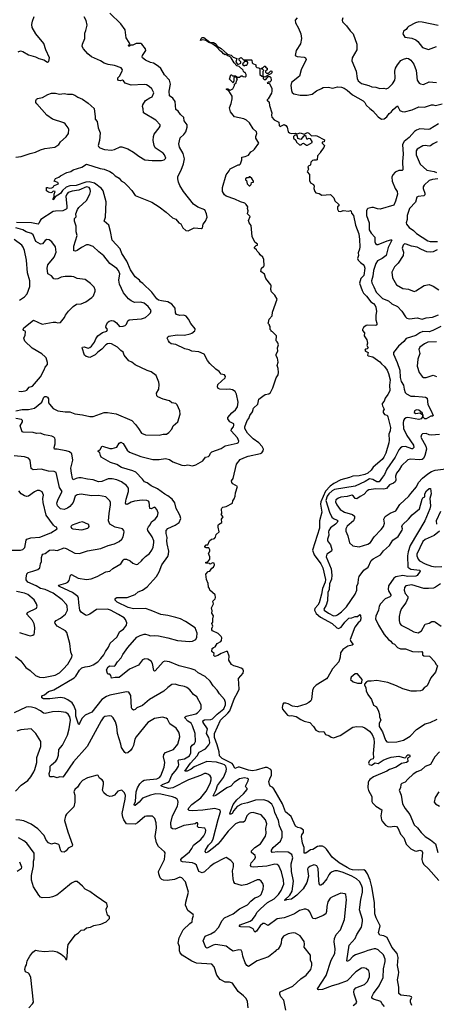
# Model space of a CAD drawing. Extents: x 2086813 to 2278017, y 548126 to 753336.
# Tile 330 of 461: x 2193515 to 2198743, y 694029 to 706382. Entities that reach past the tile are written whole.
import ezdxf

# ---------------------------------------------------------------- set-up
doc = ezdxf.new("R2010")
doc.units = 0

msp = doc.modelspace()

# ---------------------------------------------------------------- linework, layer by layer
at = {"layer": '0CON10XD'}
for points in [[(2193465, 704658), (2193535, 704668), (2193645, 704704), (2193715, 704719), (2193775, 704749), (2193830, 704765), (2193955, 704782), (2194007, 704815), (2194025, 704850), (2194098, 704912), (2194126, 704954), (2194133, 705003), (2194124, 705024), (2194086, 705076), (2194069, 705089), (2193925, 705134), (2193856, 705185), (2193730, 705325), (2193719, 705345), (2193716, 705365), (2193726, 705384), (2193738, 705392), (2193802, 705405), (2193867, 705443), (2193915, 705459), (2193965, 705459), (2194015, 705449), (2194075, 705458), (2194115, 705447), (2194175, 705446), (2194206, 705436), (2194245, 705410), (2194304, 705384), (2194376, 705336), (2194448, 705268), (2194461, 705165), (2194460, 705135), (2194487, 705105), (2194499, 705025), (2194524, 704965), (2194517, 704865), (2194500, 704805), (2194503, 704793), (2194520, 704775), (2194580, 704755), (2194665, 704746), (2194705, 704753), (2194775, 704787), (2194795, 704788), (2194871, 704761), (2194945, 704722), (2195009, 704669), (2195085, 704626), (2195176, 704614), (2195245, 704614), (2195296, 704614), (2195330, 704625), (2195348, 704645), (2195332, 704685), (2195315, 704708), (2195216, 704775), (2195203, 704803), (2195189, 704865), (2195192, 704915), (2195203, 704945), (2195266, 705025), (2195276, 705045), (2195276, 705065), (2195225, 705120), (2195067, 705215), (2195066, 705264), (2195056, 705295), (2195061, 705315), (2195095, 705367), (2195148, 705402), (2195176, 705415), (2195198, 705465), (2195173, 705513), (2195140, 705545), (2195105, 705564), (2195075, 705571), (2194915, 705559), (2194838, 705585), (2194818, 705615), (2194805, 705622), (2194775, 705617), (2194755, 705620), (2194745, 705630), (2194745, 705652), (2194766, 705674), (2194802, 705735), (2194804, 705755), (2194788, 705778), (2194705, 705809), (2194625, 705820), (2194575, 705839), (2194527, 705867), (2194415, 705915), (2194372, 705955), (2194316, 706016), (2194299, 706045), (2194304, 706076), (2194333, 706145), (2194332, 706215), (2194346, 706245), (2194362, 706315), (2194351, 706371), (2194325, 706420)], [(2193495, 705980), (2193525, 705990), (2193555, 705984), (2193625, 705943), (2193715, 705917), (2193755, 705894), (2193818, 705878), (2193865, 705850), (2193882, 705858), (2193890, 705905), (2193844, 706004), (2193819, 706085), (2193716, 706205), (2193670, 706285), (2193666, 706324), (2193676, 706364), (2193696, 706424)], [(2195125, 698663), (2195155, 698652), (2195205, 698657), (2195255, 698653), (2195375, 698629), (2195495, 698595), (2195645, 698580), (2195685, 698584), (2195724, 698605), (2195736, 698635), (2195740, 698685), (2195715, 698752), (2195595, 698833), (2195531, 698865), (2195473, 698883), (2195375, 698908), (2195285, 698918), (2195165, 698969), (2195093, 698993), (2194942, 698992), (2194875, 699008), (2194739, 699075), (2194710, 699105), (2194720, 699125), (2194735, 699131), (2194865, 699132), (2194965, 699169), (2195000, 699205), (2195055, 699226), (2195114, 699266), (2195188, 699352), (2195233, 699395), (2195266, 699454), (2195300, 699545), (2195373, 699647), (2195384, 699675), (2195386, 699715), (2195364, 699805), (2195361, 699845), (2195365, 699885), (2195351, 699935), (2195352, 699975), (2195375, 700000), (2195465, 700041), (2195515, 700076), (2195537, 700125), (2195530, 700155), (2195515, 700183), (2195479, 700249), (2195461, 700321), (2195427, 700367), (2195375, 700409), (2195335, 700430), (2195245, 700495), (2195163, 700533), (2195115, 700571), (2195080, 700585), (2195058, 700618), (2194971, 700705), (2194935, 700724), (2194794, 700765), (2194732, 700802), (2194655, 700825), (2194539, 700895), (2194527, 700915), (2194519, 700949), (2194500, 700965), (2194500, 700975), (2194525, 700990), (2194545, 701028), (2194555, 701030), (2194645, 701001), (2194675, 701002), (2194735, 701020), (2194765, 701070), (2194785, 701080), (2194814, 701064), (2194824, 701044), (2194865, 700981), (2194891, 700955), (2195035, 700904), (2195185, 700865), (2195267, 700863), (2195345, 700878), (2195393, 700865), (2195435, 700836), (2195548, 700795), (2195585, 700789), (2195626, 700796), (2195685, 700784), (2195724, 700796), (2195815, 700847), (2195845, 700892), (2195885, 700903), (2195898, 700915), (2195910, 700945), (2195925, 700960), (2196045, 701001), (2196095, 701034), (2196242, 701068), (2196262, 701078), (2196267, 701095), (2196250, 701135), (2196169, 701225), (2196172, 701245), (2196196, 701274), (2196203, 701295), (2196201, 701311), (2196154, 701335), (2196127, 701375), (2196127, 701393), (2196178, 701452), (2196224, 701486), (2196248, 701525), (2196256, 701585), (2196236, 701685), (2196217, 701717), (2196185, 701738), (2196145, 701746), (2196105, 701741), (2196027, 701747), (2196007, 701757), (2195998, 701778), (2196003, 701805), (2196095, 701890), (2196097, 701905), (2196087, 701925), (2196045, 701936), (2196019, 701969), (2195975, 701998), (2195900, 702070), (2195873, 702105), (2195830, 702185), (2195765, 702214), (2195675, 702224), (2195641, 702241), (2195589, 702255), (2195476, 702306), (2195415, 702316), (2195395, 702331), (2195382, 702352), (2195366, 702385), (2195374, 702405), (2195385, 702411), (2195492, 702428), (2195585, 702425), (2195655, 702441), (2195675, 702449), (2195711, 702479), (2195719, 702495), (2195715, 702505), (2195662, 702572), (2195635, 702625), (2195605, 702662), (2195575, 702675), (2195525, 702670), (2195481, 702685), (2195472, 702705), (2195465, 702765), (2195425, 702812), (2195375, 702841), (2195294, 702854), (2195255, 702865), (2195235, 702879), (2195175, 702962), (2195062, 703072), (2195032, 703092), (2195017, 703115), (2194964, 703155), (2194907, 703245), (2194858, 703352), (2194795, 703449), (2194776, 703506), (2194677, 703615), (2194656, 703725), (2194633, 703803), (2194577, 703855), (2194592, 703905), (2194599, 704099), (2194561, 704235), (2194543, 704263), (2194452, 704332), (2194387, 704347), (2194344, 704346), (2194225, 704303), (2194145, 704297), (2194100, 704280), (2194050, 704240), (2194025, 704201), (2193961, 704159), (2193935, 704122), (2193933, 704135), (2193947, 704163), (2193946, 704195), (2193958, 704228), (2193935, 704230), (2193917, 704213), (2193905, 704210), (2193875, 704220), (2193852, 704235), (2193852, 704275), (2193865, 704278), (2193885, 704268), (2193918, 704272), (2193935, 704280), (2193943, 704297), (2193999, 704321), (2194002, 704325), (2193995, 704338), (2193948, 704358), (2193965, 704392), (2194005, 704407), (2194028, 704425), (2194108, 704465), (2194155, 704479), (2194185, 704497), (2194295, 704531), (2194355, 704569), (2194525, 704514), (2194575, 704509), (2194645, 704478), (2194680, 704455), (2194713, 704423), (2194765, 704393), (2194790, 704360), (2194825, 704339), (2194869, 704299), (2194921, 704241), (2194965, 704176), (2195175, 704091), (2195266, 704036), (2195355, 703967), (2195432, 703895), (2195475, 703878), (2195514, 703834), (2195535, 703822), (2195563, 703773), (2195599, 703739), (2195630, 703735), (2195705, 703770), (2195795, 703764), (2195807, 703773), (2195816, 703815), (2195848, 703855), (2195869, 703905), (2195861, 703945), (2195838, 703995), (2195751, 704031), (2195697, 704067), (2195570, 704225), (2195525, 704302), (2195507, 704345), (2195498, 704385), (2195501, 704415), (2195540, 704495), (2195570, 704575), (2195582, 704638), (2195568, 704705), (2195521, 704781), (2195511, 704825), (2195530, 704900), (2195575, 704940), (2195599, 704975), (2195618, 705032), (2195618, 705065), (2195581, 705115), (2195574, 705155), (2195533, 705193), (2195505, 705233), (2195473, 705255), (2195465, 705356), (2195435, 705396), (2195396, 705426), (2195391, 705485), (2195406, 705575), (2195393, 705625), (2195332, 705692), (2195285, 705768), (2195251, 705801), (2195195, 705836), (2195155, 705846), (2195095, 705874), (2195057, 705905), (2195053, 705915), (2195058, 705935), (2195096, 705995), (2195095, 706017), (2195049, 706075), (2195033, 706083), (2194975, 706083), (2194935, 706064), (2194908, 706062), (2194884, 706044), (2194882, 706055), (2194897, 706075), (2194890, 706095), (2194851, 706155), (2194838, 706255), (2194785, 706331), (2194646, 706466)], [(2196996, 706405), (2196973, 706375), (2196975, 706345), (2197015, 706277), (2197042, 706205), (2197051, 706145), (2197040, 706080), (2196984, 705995), (2196974, 705934), (2196995, 705919), (2197084, 705914), (2197103, 705903), (2197110, 705885), (2197048, 705755), (2197026, 705675), (2196928, 705595), (2196917, 705555), (2196924, 705494), (2196935, 705468), (2196955, 705453), (2197035, 705434), (2197124, 705436), (2197185, 705448), (2197241, 705489), (2197301, 705519), (2197325, 705530), (2197385, 705534), (2197445, 705522), (2197505, 705541), (2197555, 705534), (2197585, 705522), (2197625, 705498), (2197690, 705440), (2197825, 705364), (2197845, 705345), (2197865, 705312), (2197907, 705267), (2197945, 705238), (2198012, 705162), (2198055, 705136), (2198090, 705140), (2198123, 705165), (2198153, 705207), (2198175, 705221), (2198202, 705255), (2198255, 705303), (2198286, 705245), (2198315, 705229), (2198343, 705227), (2198439, 705251), (2198525, 705288), (2198595, 705286), (2198685, 705314), (2198705, 705314), (2198735, 705306), (2198818, 705328)], [(2197569, 706405), (2197561, 706375), (2197568, 706355), (2197617, 706307), (2197661, 706241), (2197698, 706205), (2197746, 706075), (2197744, 706005), (2197686, 705905), (2197682, 705865), (2197739, 705735), (2197752, 705645), (2197764, 705615), (2197805, 705582), (2197897, 705557), (2197935, 705541), (2197986, 705536), (2198035, 705520), (2198085, 705522), (2198115, 705514), (2198145, 705527), (2198195, 705577), (2198222, 705625), (2198226, 705655), (2198222, 705735), (2198232, 705775), (2198255, 705818), (2198300, 705870), (2198333, 705887), (2198375, 705900), (2198395, 705896), (2198424, 705875), (2198461, 705825), (2198489, 705745), (2198504, 705625), (2198527, 705587), (2198546, 705576), (2198581, 705571), (2198655, 705601), (2198744, 705596)], [(2198765, 706311), (2198565, 706352), (2198525, 706354), (2198482, 706345), (2198394, 706296), (2198380, 706285), (2198365, 706258), (2198332, 706238), (2198324, 706204), (2198350, 706165), (2198435, 706150), (2198485, 706131), (2198510, 706110), (2198572, 706032), (2198645, 706008), (2198745, 706044)], [(2196095, 705940), (2196074, 705954), (2196057, 705977), (2196035, 705988), (2195983, 706043), (2195925, 706082), (2195890, 706095), (2195852, 706122), (2195815, 706128), (2195785, 706120), (2195792, 706145), (2195805, 706158), (2195825, 706158), (2195902, 706102), (2195946, 706096), (2195970, 706085), (2195992, 706052), (2196045, 706022), (2196120, 705955), (2196120, 705950), (2196105, 705950), (2196095, 705940)], [(2196105, 704170), (2196086, 704185), (2196061, 704225), (2196061, 704275), (2196106, 704434), (2196142, 704485), (2196155, 704512), (2196255, 704560), (2196275, 704563), (2196286, 704574), (2196303, 704625), (2196304, 704656), (2196346, 704664), (2196385, 704682), (2196414, 704726), (2196445, 704740), (2196463, 704757), (2196517, 704835), (2196478, 704895), (2196478, 704915), (2196491, 704955), (2196488, 704975), (2196445, 705014), (2196400, 705090), (2196361, 705121), (2196328, 705138), (2196212, 705165), (2196162, 705225), (2196146, 705275), (2196168, 705332), (2196182, 705388), (2196182, 705425), (2196138, 705488), (2196110, 705505), (2196110, 705515), (2196126, 705516), (2196155, 705500), (2196188, 705515), (2196212, 705555), (2196212, 705578), (2196228, 705582), (2196240, 705625), (2196250, 705635), (2196240, 705645), (2196240, 705660), (2196275, 705660), (2196295, 705680), (2196305, 705680), (2196318, 705668), (2196345, 705667), (2196356, 705674), (2196357, 705693), (2196345, 705720), (2196335, 705720), (2196322, 705732), (2196318, 705748), (2196270, 705795), (2196240, 705805), (2196205, 705840), (2196170, 705905), (2196158, 705918), (2196120, 705935), (2196120, 705950), (2196167, 705937), (2196193, 705913), (2196240, 705895), (2196228, 705848), (2196252, 705822), (2196290, 705835), (2196290, 705855), (2196270, 705875), (2196270, 705895), (2196295, 705910), (2196325, 705880), (2196425, 705880), (2196430, 705875), (2196432, 705842), (2196442, 705832), (2196478, 705818), (2196480, 705795), (2196492, 705782), (2196515, 705780), (2196528, 705768), (2196530, 705695), (2196552, 705672), (2196570, 705670), (2196570, 705645), (2196582, 705632), (2196605, 705630), (2196635, 705670), (2196655, 705670), (2196666, 705656), (2196670, 705625), (2196665, 705610), (2196655, 705600), (2196633, 705597), (2196620, 705585), (2196645, 705580), (2196657, 705567), (2196679, 705519), (2196680, 705485), (2196675, 705462), (2196635, 705390), (2196620, 705375), (2196620, 705365), (2196635, 705360), (2196646, 705345), (2196650, 705305), (2196680, 705215), (2196673, 705185), (2196679, 705159), (2196708, 705125), (2196768, 705095), (2196773, 705053), (2196783, 705043), (2196835, 705068), (2196856, 705056), (2196873, 705033), (2196886, 704976), (2196902, 704962), (2196923, 704953), (2196975, 704957), (2196995, 704950), (2197035, 704964), (2197085, 704948), (2197125, 704966), (2197145, 704958), (2197175, 704927), (2197225, 704931), (2197245, 704926), (2197339, 704875), (2197335, 704850), (2197310, 704845), (2197312, 704832), (2197338, 704805), (2197332, 704778), (2197290, 704725), (2197290, 704715), (2197252, 704675), (2197248, 704625), (2197235, 704618), (2197205, 704620), (2197190, 704615), (2197170, 704595), (2197165, 704560), (2197158, 704552), (2197145, 704550), (2197132, 704535), (2197140, 704505), (2197124, 704475), (2197152, 704442), (2197150, 704365), (2197164, 704334), (2197202, 704315), (2197212, 704295), (2197208, 704265), (2197218, 704225), (2197232, 704212), (2197275, 704200), (2197305, 704182), (2197415, 704190), (2197428, 704178), (2197457, 704147), (2197471, 704111), (2197518, 704065), (2197520, 704045), (2197502, 704035), (2197504, 704004), (2197515, 703980), (2197545, 703977), (2197575, 703989), (2197645, 703980), (2197665, 703988), (2197675, 703980), (2197678, 703955), (2197702, 703925), (2197729, 703805), (2197769, 703695), (2197780, 703625), (2197782, 703532), (2197780, 703505), (2197764, 703456), (2197766, 703426), (2197756, 703385), (2197764, 703364), (2197792, 703335), (2197825, 703313), (2197838, 703295), (2197847, 703265), (2197833, 703175), (2197798, 703135), (2197781, 703075), (2197811, 702985), (2197831, 702951), (2197869, 702915), (2197922, 702842), (2197955, 702821), (2197976, 702795), (2197986, 702775), (2197992, 702722), (2197983, 702677), (2197983, 702615), (2197997, 702575), (2197996, 702554), (2197983, 702547), (2197885, 702551), (2197865, 702546), (2197831, 702519), (2197816, 702495), (2197815, 702482), (2197841, 702455), (2197839, 702415), (2197871, 702365), (2197880, 702325), (2197872, 702295), (2197888, 702265), (2197877, 702253), (2197855, 702250), (2197848, 702235), (2197855, 702222), (2197888, 702208), (2197880, 702175), (2197887, 702167), (2197945, 702154), (2198035, 702089), (2198054, 702064), (2198095, 702033), (2198127, 701987), (2198145, 701943), (2198165, 701865), (2198157, 701795), (2198158, 701725), (2198135, 701678), (2198101, 701635), (2198090, 701595), (2198065, 701568), (2198063, 701555), (2198066, 701536), (2198087, 701495), (2198078, 701475), (2198078, 701455), (2198091, 701431), (2198125, 701420), (2198135, 701400), (2198167, 701265), (2198163, 701225), (2198146, 701184), (2198150, 701105), (2198146, 701075), (2198108, 700945), (2198084, 700895), (2198062, 700865), (2197952, 700768), (2197925, 700730), (2197882, 700695), (2197845, 700675), (2197775, 700660), (2197695, 700655), (2197652, 700638), (2197545, 700610), (2197458, 700562), (2197412, 700528), (2197352, 700468), (2197293, 700335), (2197290, 700305), (2197308, 700202), (2197278, 700095), (2197278, 700005), (2197191, 699725), (2197210, 699670), (2197295, 699555), (2197320, 699505), (2197351, 699361), (2197347, 699325), (2197316, 699246), (2197304, 699175), (2197272, 699065), (2197257, 699035), (2197220, 698995), (2197215, 698975), (2197234, 698934), (2197288, 698888), (2197435, 698805), (2197495, 698752), (2197515, 698743), (2197550, 698760), (2197595, 698825), (2197645, 698874), (2197682, 698878), (2197723, 698893), (2197755, 698894), (2197785, 698918), (2197792, 698912), (2197796, 698865), (2197786, 698835), (2197762, 698815), (2197720, 698760), (2197663, 698605), (2197670, 698580), (2197700, 698545), (2197688, 698535), (2197635, 698523), (2197570, 698480), (2197542, 698438), (2197535, 698385), (2197522, 698325), (2197441, 698239), (2197384, 698135), (2197365, 698114), (2197236, 698034), (2197201, 697999), (2197189, 697965), (2197178, 697855), (2197167, 697835), (2197145, 697815), (2197105, 697795), (2196995, 697762), (2196940, 697770), (2196885, 697800), (2196855, 697809), (2196825, 697806), (2196816, 697795), (2196808, 697752), (2196812, 697732), (2196875, 697658), (2196895, 697650), (2196925, 697652), (2196985, 697642), (2197041, 697601), (2197085, 697580), (2197155, 697563), (2197204, 697515), (2197230, 697470), (2197255, 697455), (2197275, 697449), (2197330, 697450), (2197354, 697414), (2197393, 697403), (2197425, 697380), (2197455, 697374), (2197535, 697403), (2197695, 697507), (2197745, 697516), (2197815, 697512), (2197845, 697499), (2197905, 697458), (2197938, 697415), (2197958, 697365), (2197962, 697315), (2197949, 697175), (2197957, 697125), (2197950, 697110), (2197921, 697099), (2197900, 697080), (2197892, 697055), (2197899, 697039), (2197929, 697031), (2197975, 697059), (2198015, 697051), (2198075, 697092), (2198125, 697115), (2198175, 697128), (2198275, 697143), (2198343, 697123), (2198362, 697125), (2198375, 697152), (2198385, 697159), (2198405, 697158), (2198412, 697145), (2198410, 697135), (2198383, 697117), (2198384, 697075), (2198371, 697065), (2198305, 697050), (2198240, 697005), (2198154, 696976), (2198121, 696955), (2197955, 696883), (2197910, 696850), (2197895, 696835), (2197888, 696815), (2197883, 696745), (2197891, 696711), (2197934, 696635), (2197936, 696575), (2197942, 696555), (2197984, 696515), (2198061, 696471), (2198048, 696395), (2198055, 696345), (2198063, 696325), (2198107, 696277), (2198135, 696260), (2198165, 696256), (2198215, 696266), (2198245, 696259), (2198263, 696233), (2198292, 696165), (2198335, 696119), (2198344, 696095), (2198365, 696037), (2198425, 695980), (2198475, 695954), (2198495, 695952), (2198535, 695963), (2198561, 695955), (2198569, 695935), (2198563, 695845), (2198571, 695811), (2198588, 695785), (2198645, 695730), (2198775, 695583)], [(2196335, 705802), (2196345, 705810), (2196367, 705813), (2196380, 705835), (2196380, 705845), (2196368, 705858), (2196332, 705858), (2196328, 705842), (2196312, 705828), (2196314, 705814), (2196335, 705802)], [(2196595, 705660), (2196570, 705670), (2196570, 705735), (2196580, 705745), (2196568, 705758), (2196550, 705765), (2196552, 705778), (2196565, 705780), (2196585, 705800), (2196598, 705798), (2196600, 705785), (2196620, 705775), (2196620, 705755), (2196600, 705735), (2196600, 705725), (2196612, 705712), (2196638, 705712), (2196665, 705740), (2196680, 705735), (2196680, 705715), (2196668, 705702), (2196632, 705688), (2196618, 705672), (2196605, 705670), (2196595, 705660)], [(2196195, 705590), (2196148, 705635), (2196165, 705690), (2196175, 705690), (2196185, 705680), (2196225, 705680), (2196240, 705665), (2196240, 705660), (2196202, 705658), (2196202, 705615), (2196195, 705590)], [(2198771, 705075), (2198661, 705009), (2198644, 705006), (2198535, 705012), (2198493, 704997), (2198470, 704980), (2198404, 704906), (2198338, 704855), (2198321, 704815), (2198327, 704695), (2198318, 704605), (2198322, 704498), (2198315, 704490), (2198275, 704492), (2198225, 704469), (2198196, 704435), (2198186, 704405), (2198190, 704355), (2198228, 704265), (2198251, 704225), (2198257, 704195), (2198233, 704105), (2198211, 704055), (2198040, 704005), (2198005, 704010), (2197957, 704027), (2197935, 704028), (2197885, 704013), (2197874, 704005), (2197866, 703985), (2197866, 703925), (2197901, 703835), (2197900, 703745), (2197925, 703705), (2197970, 703655), (2197970, 703595), (2197981, 703575), (2197995, 703564), (2198015, 703560), (2198125, 703610), (2198172, 703622), (2198182, 703622), (2198186, 703616), (2198138, 703525), (2198113, 703425), (2198065, 703385), (2198005, 703355), (2197985, 703325), (2197955, 703236), (2197946, 703164), (2197930, 703105), (2197933, 703083), (2197961, 703031), (2197987, 702965), (2198067, 702885), (2198144, 702854), (2198185, 702819), (2198255, 702785), (2198312, 702725), (2198356, 702656), (2198375, 702638), (2198405, 702631), (2198505, 702640), (2198565, 702624), (2198615, 702640), (2198695, 702650), (2198772, 702678)], [(2197115, 704808), (2197125, 704810), (2197185, 704840), (2197187, 704855), (2197165, 704888), (2197135, 704890), (2197127, 704883), (2197120, 704885), (2197110, 704915), (2197095, 704928), (2197075, 704922), (2197045, 704880), (2197005, 704890), (2197002, 704922), (2196992, 704932), (2196968, 704932), (2196952, 704918), (2196952, 704895), (2196979, 704869), (2196988, 704845), (2197025, 704812), (2197047, 704813), (2197062, 704828), (2197075, 704832), (2197115, 704808)], [(2198755, 704852), (2198703, 704825), (2198671, 704799), (2198655, 704794), (2198605, 704802), (2198575, 704799), (2198505, 704758), (2198490, 704735), (2198490, 704685), (2198539, 704569), (2198624, 704495), (2198715, 704478), (2198745, 704466)], [(2196405, 704300), (2196420, 704315), (2196422, 704338), (2196448, 704342), (2196450, 704355), (2196429, 704389), (2196405, 704410), (2196395, 704410), (2196385, 704400), (2196365, 704400), (2196350, 704385), (2196350, 704375), (2196360, 704365), (2196370, 704325), (2196395, 704300), (2196405, 704300)], [(2198763, 704387), (2198695, 704379), (2198655, 704365), (2198592, 704305), (2198580, 704285), (2198579, 704265), (2198600, 704205), (2198599, 704185), (2198585, 704174), (2198516, 704164), (2198499, 704155), (2198484, 704095), (2198406, 704014), (2198378, 703925), (2198379, 703875), (2198364, 703835), (2198370, 703815), (2198404, 703775), (2198458, 703738), (2198495, 703702), (2198635, 703606), (2198665, 703599), (2198760, 703600)], [(2193465, 701477), (2193545, 701490), (2193625, 701490), (2193700, 701510), (2193794, 701585), (2193817, 701645), (2193830, 701655), (2193845, 701656), (2193862, 701645), (2193875, 701625), (2193876, 701575), (2193887, 701557), (2193933, 701505), (2193995, 701473), (2194085, 701462), (2194145, 701461), (2194205, 701437), (2194305, 701424), (2194395, 701403), (2194435, 701406), (2194575, 701453), (2194615, 701454), (2194725, 701437), (2194921, 701355), (2194968, 701305), (2195005, 701254), (2195043, 701195), (2195095, 701176), (2195265, 701168), (2195315, 701184), (2195358, 701182), (2195388, 701202), (2195423, 701245), (2195442, 701288), (2195501, 701339), (2195528, 701432), (2195526, 701476), (2195490, 701550), (2195475, 701566), (2195425, 701576), (2195395, 701600), (2195315, 701620), (2195249, 701649), (2195234, 701664), (2195232, 701695), (2195260, 701745), (2195264, 701805), (2195261, 701835), (2195228, 701918), (2195165, 701964), (2195115, 701980), (2194965, 702051), (2194924, 702084), (2194885, 702101), (2194827, 702175), (2194813, 702213), (2194785, 702231), (2194742, 702275), (2194666, 702316), (2194645, 702320), (2194615, 702316), (2194595, 702304), (2194545, 702247), (2194495, 702212), (2194461, 702179), (2194395, 702145), (2194351, 702155), (2194328, 702175), (2194298, 702265), (2194301, 702275), (2194325, 702278), (2194375, 702260), (2194395, 702268), (2194415, 702285), (2194453, 702335), (2194470, 702380), (2194495, 702414), (2194555, 702457), (2194610, 702475), (2194616, 702495), (2194596, 702525), (2194598, 702545), (2194617, 702583), (2194638, 702602), (2194665, 702610), (2194695, 702604), (2194729, 702579), (2194768, 702535), (2194814, 702536), (2194837, 702545), (2194855, 702561), (2194870, 702605), (2194888, 702615), (2194935, 702623), (2195045, 702628), (2195092, 702648), (2195132, 702678), (2195156, 702704), (2195164, 702735), (2195128, 702785), (2195077, 702827), (2195035, 702838), (2194955, 702836), (2194915, 702855), (2194882, 702882), (2194818, 702955), (2194768, 703065), (2194760, 703115), (2194770, 703195), (2194755, 703236), (2194735, 703259), (2194645, 703324), (2194571, 703421), (2194508, 703468), (2194438, 703535), (2194379, 703559), (2194355, 703559), (2194289, 703525), (2194235, 703486), (2194215, 703479), (2194195, 703483), (2194193, 703543), (2194237, 703675), (2194222, 703722), (2194224, 703794), (2194201, 703855), (2194202, 703888), (2194222, 703908), (2194218, 703945), (2194239, 704001), (2194256, 704025), (2194353, 704115), (2194397, 704195), (2194403, 704225), (2194399, 704255), (2194385, 704275), (2194355, 704284), (2194257, 704243), (2194175, 704232), (2194125, 704213), (2194105, 704192), (2194095, 704165), (2194107, 704043), (2194106, 704015), (2194099, 704005), (2194055, 703985), (2193965, 703982), (2193935, 703975), (2193782, 703875), (2193766, 703855), (2193755, 703825), (2193745, 703817), (2193665, 703834), (2193475, 703836)], [(2198436, 694016), (2198418, 694055), (2198419, 694085), (2198436, 694115), (2198434, 694125), (2198413, 694133), (2198296, 694145), (2198273, 694163), (2198274, 694245), (2198256, 694335), (2198270, 694400), (2198272, 694432), (2198255, 694515), (2198266, 694615), (2198253, 694665), (2198185, 694745), (2198126, 694866), (2198085, 694890), (2198035, 694896), (2198016, 694924), (2198039, 695015), (2197988, 695115), (2197973, 695165), (2197968, 695305), (2197935, 695505), (2197912, 695585), (2197881, 695665), (2197855, 695705), (2197835, 695715), (2197765, 695712), (2197693, 695717), (2197663, 695725), (2197626, 695746), (2197525, 695805), (2197436, 695875), (2197366, 695976), (2197345, 695997), (2197315, 696014), (2197275, 696015), (2197252, 696008), (2197195, 695971), (2197165, 695968), (2197105, 695927), (2197084, 695924), (2197084, 695995), (2197062, 696052), (2197050, 696135), (2197054, 696156), (2197077, 696185), (2197077, 696215), (2197045, 696240), (2197005, 696248), (2196978, 696265), (2196921, 696385), (2196851, 696445), (2196811, 696545), (2196703, 696733), (2196690, 696750), (2196660, 696765), (2196648, 696785), (2196641, 696825), (2196655, 696857), (2196674, 696905), (2196676, 696956), (2196665, 696976), (2196620, 697000), (2196595, 697001), (2196484, 696965), (2196435, 696957), (2196385, 696965), (2196275, 697003), (2196255, 697003), (2196215, 696988), (2196193, 697035), (2196180, 697050), (2196056, 697115), (2196022, 697145), (2196018, 697195), (2195993, 697285), (2195960, 697375), (2195958, 697425), (2196034, 697595), (2196128, 697682), (2196150, 697710), (2196211, 697869), (2196249, 697935), (2196269, 697985), (2196261, 698115), (2196318, 698185), (2196324, 698215), (2196314, 698234), (2196295, 698246), (2196248, 698265), (2196204, 698274), (2196172, 698292), (2196138, 698348), (2196143, 698395), (2196122, 698455), (2196105, 698456), (2196045, 698432), (2196003, 698405), (2195965, 698394), (2195951, 698405), (2195955, 698430), (2195928, 698455), (2195932, 698495), (2195945, 698507), (2195966, 698514), (2195993, 698555), (2196037, 698583), (2196046, 698595), (2196050, 698625), (2196042, 698642), (2196005, 698680), (2195936, 698716), (2195927, 698727), (2195928, 698745), (2195940, 698775), (2195928, 698805), (2195940, 698825), (2195940, 698865), (2195949, 698905), (2195928, 698935), (2195932, 698965), (2195922, 699005), (2195946, 699054), (2195938, 699085), (2195968, 699115), (2195972, 699135), (2195968, 699165), (2195902, 699225), (2195897, 699247), (2195883, 699263), (2195879, 699309), (2195858, 699358), (2195850, 699425), (2195882, 699458), (2195900, 699465), (2195928, 699502), (2195948, 699515), (2195959, 699545), (2195957, 699565), (2195935, 699567), (2195905, 699550), (2195895, 699560), (2195852, 699562), (2195852, 699578), (2195878, 699582), (2195900, 699615), (2195902, 699645), (2195884, 699686), (2195900, 699715), (2195903, 699733), (2195888, 699758), (2195855, 699757), (2195842, 699762), (2195838, 699775), (2195855, 699792), (2195878, 699792), (2195896, 699844), (2195923, 699867), (2195945, 699868), (2195960, 699875), (2195972, 699888), (2195982, 699925), (2196020, 699955), (2196004, 700014), (2196004, 700036), (2196011, 700049), (2196050, 700075), (2196047, 700115), (2196068, 700145), (2196042, 700175), (2196050, 700185), (2196048, 700245), (2196052, 700255), (2196065, 700268), (2196106, 700274), (2196186, 700315), (2196188, 700345), (2196208, 700372), (2196221, 700405), (2196224, 700445), (2196247, 700525), (2196190, 700560), (2196176, 700576), (2196174, 700595), (2196194, 700625), (2196237, 700805), (2196283, 700865), (2196328, 700885), (2196383, 700907), (2196535, 700939), (2196555, 700950), (2196572, 700975), (2196573, 700995), (2196558, 701028), (2196514, 701074), (2196446, 701125), (2196375, 701194), (2196341, 701255), (2196339, 701275), (2196369, 701355), (2196390, 701380), (2196405, 701417), (2196438, 701462), (2196450, 701510), (2196503, 701557), (2196518, 701622), (2196565, 701661), (2196595, 701678), (2196642, 701688), (2196664, 701706), (2196691, 701765), (2196735, 701890), (2196760, 701925), (2196764, 701955), (2196759, 702005), (2196746, 702045), (2196757, 702085), (2196752, 702135), (2196733, 702165), (2196733, 702185), (2196753, 702225), (2196752, 702265), (2196763, 702305), (2196755, 702330), (2196745, 702340), (2196732, 702355), (2196737, 702417), (2196688, 702468), (2196670, 702475), (2196670, 702485), (2196660, 702495), (2196660, 702535), (2196650, 702545), (2196650, 702555), (2196630, 702575), (2196637, 702583), (2196647, 702625), (2196683, 702665), (2196686, 702715), (2196744, 702875), (2196715, 702928), (2196676, 702966), (2196668, 702998), (2196672, 703045), (2196668, 703055), (2196603, 703135), (2196585, 703188), (2196542, 703225), (2196550, 703265), (2196576, 703284), (2196582, 703295), (2196580, 703375), (2196565, 703402), (2196532, 703432), (2196522, 703455), (2196495, 703480), (2196486, 703496), (2196460, 703515), (2196462, 703528), (2196482, 703548), (2196498, 703552), (2196500, 703565), (2196465, 703590), (2196434, 703664), (2196419, 703799), (2196393, 703835), (2196387, 703865), (2196408, 703915), (2196374, 703945), (2196383, 703985), (2196374, 704014), (2196376, 704035), (2196359, 704065), (2196339, 704079), (2196285, 704096), (2196215, 704130), (2196105, 704170)], [(2193505, 701721), (2193535, 701716), (2193582, 701725), (2193606, 701735), (2193635, 701773), (2193676, 701784), (2193775, 701902), (2193822, 701988), (2193833, 702025), (2193862, 702055), (2193863, 702083), (2193845, 702140), (2193834, 702154), (2193791, 702191), (2193670, 702260), (2193579, 702349), (2193568, 702385), (2193582, 702425), (2193586, 702465), (2193583, 702473), (2193564, 702485), (2193560, 702495), (2193566, 702515), (2193689, 702611), (2193795, 702562), (2193935, 702587), (2193966, 702586), (2193995, 702578), (2194025, 702582), (2194076, 702644), (2194090, 702675), (2194127, 702725), (2194186, 702784), (2194226, 702814), (2194285, 702819), (2194345, 702842), (2194422, 702895), (2194442, 702918), (2194463, 702975), (2194463, 702995), (2194448, 703025), (2194403, 703073), (2194335, 703122), (2194236, 703136), (2194195, 703156), (2194165, 703162), (2194085, 703159), (2194035, 703150), (2193995, 703131), (2193965, 703126), (2193943, 703133), (2193915, 703170), (2193869, 703195), (2193860, 703265), (2193869, 703305), (2193949, 703401), (2193971, 703465), (2193964, 703534), (2193917, 703597), (2193885, 703620), (2193855, 703624), (2193835, 703611), (2193800, 703570), (2193775, 703566), (2193719, 703599), (2193683, 703683), (2193665, 703702), (2193595, 703721), (2193555, 703745), (2193465, 703773)], [(2193512, 702865), (2193574, 702905), (2193609, 702941), (2193644, 703036), (2193643, 703105), (2193613, 703205), (2193601, 703365), (2193576, 703486), (2193560, 703530), (2193542, 703552), (2193445, 703625)], [(2198755, 703494), (2198705, 703471), (2198665, 703465), (2198625, 703469), (2198559, 703499), (2198505, 703527), (2198432, 703542), (2198365, 703568), (2198345, 703569), (2198326, 703555), (2198316, 703516), (2198331, 703465), (2198329, 703425), (2198265, 703329), (2198217, 703283), (2198186, 703215), (2198194, 703145), (2198244, 703055), (2198325, 703008), (2198395, 703003), (2198465, 702974), (2198485, 702980), (2198591, 703049), (2198655, 703059), (2198705, 703040), (2198774, 702994)], [(2198798, 702535), (2198698, 702485), (2198655, 702468), (2198575, 702469), (2198536, 702455), (2198485, 702420), (2198365, 702384), (2198334, 702346), (2198268, 702285), (2198205, 702205), (2198207, 702187), (2198253, 702083), (2198286, 701985), (2198288, 701895), (2198303, 701845), (2198333, 701795), (2198338, 701745), (2198352, 701705), (2198368, 701688), (2198425, 701661), (2198475, 701661), (2198569, 701649), (2198606, 701646), (2198627, 701635), (2198639, 701555), (2198676, 701485), (2198702, 701415), (2198695, 701408), (2198675, 701409), (2198616, 701374), (2198600, 701375), (2198580, 701395), (2198578, 701425), (2198570, 701430), (2198568, 701445), (2198523, 701485), (2198495, 701489), (2198468, 701475), (2198467, 701455), (2198485, 701442), (2198535, 701450), (2198570, 701430), (2198572, 701398), (2198554, 701376), (2198524, 701366), (2198385, 701390), (2198363, 701387), (2198344, 701376), (2198331, 701355), (2198326, 701325), (2198333, 701255), (2198374, 701164), (2198457, 701045), (2198460, 701015), (2198445, 700998), (2198435, 700998), (2198355, 701027), (2198315, 701025), (2198295, 701010), (2198275, 700985), (2198225, 700895), (2198121, 700745), (2198095, 700675), (2198066, 700644), (2198026, 700584), (2197995, 700584), (2197945, 700615), (2197905, 700622), (2197850, 700590), (2197725, 700531), (2197465, 700486), (2197435, 700472), (2197395, 700435), (2197375, 700405), (2197358, 700348), (2197402, 700202), (2197432, 700142), (2197455, 700123), (2197499, 700105), (2197506, 700095), (2197497, 700075), (2197478, 700055), (2197414, 700006), (2197393, 699975), (2197392, 699958), (2197395, 699915), (2197378, 699865), (2197379, 699845), (2197414, 699795), (2197433, 699735), (2197426, 699715), (2197371, 699675), (2197363, 699645), (2197424, 699494), (2197433, 699413), (2197426, 699365), (2197401, 699305), (2197400, 699235), (2197382, 699195), (2197377, 699093), (2197362, 699035), (2197333, 698985), (2197337, 698975), (2197392, 698935), (2197455, 698905), (2197485, 698906), (2197505, 698915), (2197555, 698955), (2197615, 699015), (2197723, 699175), (2197745, 699225), (2197746, 699274), (2197763, 699315), (2197765, 699365), (2197775, 699395), (2197835, 699474), (2197887, 699515), (2197925, 699596), (2197950, 699620), (2198043, 699667), (2198082, 699718), (2198156, 699784), (2198199, 699851), (2198265, 699900), (2198314, 699976), (2198317, 699995), (2198310, 700025), (2198317, 700045), (2198393, 700115), (2198440, 700170), (2198532, 700245), (2198566, 700365), (2198575, 700382), (2198600, 700395), (2198599, 700435), (2198620, 700470), (2198655, 700500), (2198670, 700500), (2198677, 700433), (2198664, 700375), (2198671, 700285), (2198662, 700245), (2198601, 700095), (2198416, 699784), (2198389, 699705), (2198381, 699655), (2198388, 699515), (2198425, 699489), (2198536, 699476), (2198542, 699465), (2198501, 699409), (2198485, 699399), (2198385, 699397), (2198325, 699411), (2198236, 699394), (2198212, 699375), (2198145, 699281), (2198138, 699235), (2198143, 699215), (2198171, 699165), (2198171, 699155), (2198158, 699142), (2198100, 699115), (2198042, 699055), (2198025, 699025), (2198016, 698975), (2197985, 698900), (2197982, 698865), (2198019, 698785), (2198090, 698670), (2198145, 698605), (2198172, 698585), (2198191, 698561), (2198219, 698549), (2198255, 698506), (2198295, 698490), (2198357, 698487), (2198444, 698454), (2198515, 698450), (2198560, 698455), (2198572, 698445), (2198570, 698415), (2198585, 698400), (2198656, 698396), (2198726, 698326), (2198738, 698295), (2198757, 698275), (2198732, 698195), (2198674, 698126), (2198629, 698025), (2198592, 697998), (2198565, 697970), (2198545, 697963), (2198495, 697956), (2198429, 697959), (2198325, 697989), (2198245, 698026), (2198135, 698067), (2197997, 698093), (2197927, 698083), (2197885, 698084), (2197866, 698074), (2197843, 698047), (2197842, 698035), (2197857, 698005), (2197862, 697962), (2197885, 697918), (2197930, 697855), (2197953, 697783), (2197993, 697763), (2198019, 697705), (2198031, 697665), (2198031, 697635), (2198047, 697595), (2198026, 697555), (2198026, 697515), (2198066, 697446), (2198106, 697345), (2198124, 697324), (2198145, 697316), (2198248, 697322), (2198333, 697343), (2198415, 697392), (2198495, 697477), (2198605, 697549), (2198665, 697566), (2198755, 697606)], [(2198745, 702341), (2198635, 702336), (2198593, 702315), (2198538, 702275), (2198526, 702245), (2198536, 702195), (2198512, 702125), (2198501, 702035), (2198527, 701955), (2198564, 701904), (2198583, 701893), (2198618, 701892), (2198705, 701924), (2198745, 701904)], [(2195132, 700018), (2195153, 700045), (2195169, 700081), (2195213, 700117), (2195244, 700155), (2195251, 700195), (2195237, 700237), (2195214, 700264), (2195205, 700265), (2195165, 700247), (2195150, 700250), (2195140, 700330), (2195133, 700343), (2195111, 700351), (2195053, 700353), (2194955, 700340), (2194915, 700330), (2194865, 700301), (2194852, 700302), (2194844, 700315), (2194850, 700365), (2194879, 700465), (2194882, 700505), (2194855, 700540), (2194794, 700584), (2194735, 700610), (2194675, 700621), (2194625, 700620), (2194545, 700590), (2194505, 700585), (2194435, 700609), (2194365, 700618), (2194285, 700636), (2194255, 700636), (2194225, 700625), (2194185, 700610), (2194177, 700625), (2194163, 700695), (2194158, 700755), (2194183, 700855), (2194170, 700935), (2194139, 700959), (2194099, 700975), (2194025, 700984), (2193985, 700996), (2193953, 700995), (2193946, 701015), (2193958, 701062), (2193958, 701115), (2193954, 701134), (2193945, 701145), (2193918, 701158), (2193825, 701174), (2193773, 701193), (2193725, 701192), (2193685, 701202), (2193557, 701207), (2193545, 701212), (2193520, 701285), (2193551, 701335), (2193550, 701355), (2193536, 701366), (2193465, 701380)], [(2198785, 701179), (2198685, 701169), (2198655, 701173), (2198615, 701190), (2198572, 701185), (2198556, 701174), (2198547, 701145), (2198613, 701033), (2198622, 700995), (2198600, 700915), (2198582, 700878), (2198565, 700865), (2198535, 700859), (2198415, 700870), (2198385, 700861), (2198306, 700785), (2198277, 700735), (2198245, 700695), (2198233, 700657), (2198234, 700605), (2198225, 700585), (2198205, 700569), (2198155, 700545), (2198118, 700502), (2198085, 700492), (2197985, 700498), (2197895, 700482), (2197875, 700471), (2197835, 700425), (2197789, 700401), (2197745, 700369), (2197725, 700374), (2197705, 700406), (2197685, 700415), (2197625, 700399), (2197545, 700390), (2197515, 700379), (2197483, 700357), (2197480, 700335), (2197494, 700295), (2197537, 700237), (2197592, 700205), (2197691, 700175), (2197715, 700155), (2197715, 700127), (2197702, 700095), (2197625, 700030), (2197607, 699995), (2197606, 699965), (2197631, 699905), (2197655, 699818), (2197695, 699782), (2197775, 699769), (2197885, 699804), (2197918, 699825), (2197962, 699895), (2198053, 699987), (2198082, 700025), (2198094, 700065), (2198084, 700115), (2198101, 700149), (2198165, 700193), (2198235, 700220), (2198285, 700299), (2198397, 700405), (2198423, 700437), (2198495, 700522), (2198521, 700575), (2198569, 700631), (2198635, 700686), (2198685, 700716), (2198729, 700731), (2198895, 700752)], [(2193461, 698391), (2193528, 698338), (2193591, 698255), (2193648, 698218), (2193715, 698156), (2193765, 698133), (2193815, 698131), (2193962, 698158), (2194015, 698188), (2194061, 698235), (2194121, 698295), (2194171, 698385), (2194174, 698405), (2194156, 698446), (2194143, 698557), (2194107, 698695), (2194090, 698715), (2193986, 698775), (2193961, 698805), (2193956, 698825), (2193974, 698846), (2194025, 698875), (2194090, 698925), (2194113, 698975), (2194112, 699025), (2194101, 699045), (2194046, 699105), (2193935, 699187), (2193835, 699233), (2193775, 699245), (2193721, 699281), (2193615, 699325), (2193597, 699355), (2193594, 699374), (2193605, 699430), (2193620, 699445), (2193680, 699465), (2193743, 699485), (2193766, 699504), (2193776, 699554), (2193789, 699585), (2193788, 699635), (2193796, 699664), (2193804, 699676), (2193835, 699686), (2193889, 699725), (2193935, 699731), (2193985, 699722), (2194075, 699756), (2194098, 699748), (2194205, 699689), (2194265, 699686), (2194365, 699719), (2194535, 699748), (2194625, 699786), (2194705, 699806), (2194765, 699836), (2194798, 699865), (2194814, 699895), (2194824, 699955), (2194821, 699975), (2194804, 699994), (2194715, 700015), (2194644, 700054), (2194628, 700095), (2194637, 700187), (2194654, 700295), (2194653, 700323), (2194644, 700344), (2194597, 700395), (2194505, 700413), (2194415, 700409), (2194285, 700428), (2194235, 700423), (2194211, 700405), (2194187, 700325), (2194145, 700274), (2194115, 700252), (2194075, 700238), (2194025, 700246), (2193991, 700285), (2193982, 700315), (2193997, 700365), (2194046, 700465), (2194015, 700515), (2193971, 700701), (2193946, 700716), (2193875, 700719), (2193785, 700744), (2193685, 700736), (2193658, 700752), (2193648, 700855), (2193625, 700881), (2193576, 700896), (2193445, 700911)], [(2193388, 699725), (2193523, 699727), (2193555, 699734), (2193579, 699761), (2193596, 699854), (2193604, 699866), (2193655, 699881), (2193769, 699891), (2193905, 699945), (2193983, 699995), (2193977, 700015), (2193954, 700024), (2193940, 700040), (2193847, 700167), (2193811, 700325), (2193804, 700374), (2193812, 700415), (2193798, 700458), (2193765, 700474), (2193735, 700474), (2193700, 700460), (2193625, 700406), (2193605, 700401), (2193575, 700410), (2193535, 700434), (2193503, 700473)], [(2198797, 700213), (2198743, 700095), (2198744, 700055)], [(2194295, 699984), (2194369, 700001), (2194380, 700010), (2194387, 700025), (2194384, 700044), (2194372, 700055), (2194305, 700083), (2194265, 700076), (2194175, 700040), (2194158, 700022), (2194164, 700004), (2194183, 699993), (2194295, 699984)], [(2197699, 694015), (2197738, 694042), (2197745, 694055), (2197712, 694155), (2197707, 694185), (2197711, 694209), (2197735, 694235), (2197842, 694278), (2197881, 694315), (2197905, 694375), (2197905, 694415), (2197895, 694450), (2197865, 694479), (2197835, 694486), (2197805, 694482), (2197734, 694436), (2197625, 694325), (2197510, 694280), (2197435, 694262), (2197315, 694215), (2197270, 694210), (2197258, 694215), (2197253, 694225), (2197359, 694391), (2197422, 694585), (2197468, 694665), (2197475, 694725), (2197463, 694815), (2197466, 694855), (2197487, 694903), (2197541, 694965), (2197593, 695095), (2197618, 695338), (2197607, 695405), (2197595, 695416), (2197545, 695423), (2197441, 695379), (2197411, 695359), (2197381, 695315), (2197369, 695255), (2197367, 695195), (2197355, 695166), (2197325, 695142), (2197225, 695100), (2197194, 695105), (2197155, 695190), (2197140, 695210), (2197106, 695224), (2197085, 695224), (2197025, 695206), (2196965, 695166), (2196881, 695129), (2196835, 695114), (2196745, 695101), (2196635, 695018), (2196585, 695044), (2196565, 695041), (2196532, 695015), (2196485, 694946), (2196466, 694936), (2196444, 694974), (2196405, 694997), (2196285, 695000), (2196268, 695005), (2196280, 695025), (2196406, 695074), (2196436, 695095), (2196471, 695139), (2196496, 695185), (2196535, 695227), (2196625, 695305), (2196707, 695353), (2196764, 695405), (2196795, 695455), (2196830, 695535), (2196826, 695585), (2196800, 695690), (2196766, 695765), (2196745, 695784), (2196715, 695787), (2196615, 695762), (2196451, 695751), (2196425, 695755), (2196412, 695772), (2196419, 695805), (2196464, 695855), (2196474, 695875), (2196470, 695895), (2196426, 695935), (2196422, 695955), (2196466, 695995), (2196535, 696041), (2196600, 696140), (2196608, 696175), (2196604, 696235), (2196617, 696295), (2196601, 696345), (2196545, 696407), (2196445, 696435), (2196415, 696432), (2196395, 696423), (2196367, 696395), (2196342, 696325), (2196324, 696316), (2196275, 696315), (2196225, 696293), (2196130, 696200), (2196030, 696070), (2196000, 696040), (2195948, 695992), (2195875, 695938), (2195855, 695931), (2195843, 695945), (2195846, 695965), (2195883, 696025), (2195925, 696068), (2195944, 696105), (2196005, 696348), (2196034, 696445), (2196029, 696465), (2196021, 696471), (2195964, 696484), (2195815, 696465), (2195685, 696458), (2195642, 696462), (2195629, 696475), (2195638, 696495), (2195675, 696535), (2195789, 696621), (2195856, 696705), (2195905, 696798), (2195918, 696845), (2195916, 696876), (2195905, 696895), (2195885, 696913), (2195855, 696926), (2195833, 696925), (2195782, 696898), (2195635, 696845), (2195436, 696744), (2195385, 696737), (2195340, 696750), (2195294, 696765), (2195287, 696775), (2195315, 696792), (2195370, 696810), (2195389, 696825), (2195424, 696905), (2195484, 696976), (2195507, 697015), (2195511, 697035), (2195502, 697088), (2195514, 697096), (2195585, 697107), (2195645, 697148), (2195662, 697185), (2195663, 697257), (2195680, 697280), (2195709, 697301), (2195721, 697325), (2195719, 697425), (2195684, 697524), (2195666, 697555), (2195623, 697583), (2195588, 697625), (2195592, 697635), (2195606, 697644), (2195726, 697674), (2195748, 697685), (2195791, 697735), (2195791, 697785), (2195736, 697885), (2195696, 697916), (2195650, 697975), (2195614, 698004), (2195585, 698017), (2195515, 698029), (2195465, 698046), (2195425, 698041), (2195375, 698006), (2195324, 697956), (2195144, 697855), (2195055, 697779), (2194983, 697747), (2194965, 697729), (2194945, 697721), (2194925, 697733), (2194919, 697749), (2194910, 697905), (2194885, 697946), (2194855, 697950), (2194645, 697907), (2194605, 697891), (2194545, 697853), (2194420, 697695), (2194335, 697657), (2194295, 697616), (2194265, 697551), (2194255, 697541), (2194251, 697545), (2194221, 697645), (2194220, 697715), (2194196, 697776), (2194175, 697810), (2194120, 697850), (2194079, 697869), (2194028, 697878), (2193895, 697860), (2193815, 697860), (2193792, 697875), (2193791, 697889), (2193802, 697905), (2193825, 697914), (2193875, 697952), (2193945, 697975), (2194198, 698125), (2194219, 698145), (2194265, 698221), (2194295, 698249), (2194335, 698263), (2194395, 698270), (2194435, 698289), (2194495, 698328), (2194531, 698369), (2194571, 698415), (2194590, 698455), (2194630, 698510), (2194651, 698559), (2194735, 698636), (2194772, 698705), (2194816, 698735), (2194855, 698788), (2194861, 698815), (2194842, 698855), (2194825, 698876), (2194755, 698921), (2194655, 698975), (2194615, 698985), (2194477, 698983), (2194395, 698924), (2194355, 698909), (2194340, 698910), (2194285, 698951), (2194268, 698975), (2194255, 699065), (2194254, 699124), (2194243, 699145), (2194177, 699197), (2194021, 699265), (2194006, 699275), (2194000, 699285), (2194004, 699286), (2194095, 699312), (2194121, 699325), (2194134, 699345), (2194153, 699415), (2194165, 699421), (2194247, 699377), (2194353, 699357), (2194413, 699367), (2194485, 699395), (2194595, 699454), (2194648, 699465), (2194685, 699497), (2194785, 699556), (2194815, 699603), (2194828, 699612), (2194856, 699616), (2194903, 699593), (2194935, 699563), (2194975, 699548), (2194997, 699553), (2195045, 699592), (2195059, 699615), (2195092, 699648), (2195145, 699686), (2195172, 699725), (2195188, 699765), (2195200, 699825), (2195198, 699845), (2195177, 699895), (2195121, 699975), (2195120, 699995), (2195132, 700018)], [(2198784, 699965), (2198718, 699912), (2198605, 699862), (2198575, 699835), (2198497, 699675), (2198498, 699655), (2198516, 699615), (2198531, 699595), (2198605, 699554), (2198682, 699525), (2198735, 699517), (2198812, 699522)], [(2193512, 698695), (2193615, 698661), (2193645, 698654), (2193681, 698659), (2193696, 698674), (2193701, 698689), (2193704, 698755), (2193696, 698804), (2193674, 698845), (2193604, 698926), (2193613, 698945), (2193725, 698999), (2193736, 699025), (2193726, 699055), (2193695, 699105), (2193615, 699169), (2193577, 699187), (2193475, 699209)], [(2198795, 699304), (2198735, 699263), (2198709, 699251), (2198645, 699244), (2198585, 699248), (2198435, 699294), (2198361, 699279), (2198342, 699258), (2198341, 699225), (2198354, 699185), (2198384, 699144), (2198385, 699125), (2198360, 699065), (2198305, 698997), (2198291, 698955), (2198278, 698895), (2198276, 698845), (2198285, 698805), (2198301, 698785), (2198385, 698746), (2198461, 698701), (2198515, 698689), (2198558, 698715), (2198605, 698800), (2198655, 698812), (2198688, 698831), (2198715, 698834), (2198735, 698825), (2198805, 698774)], [(2198093, 694003), (2198062, 694035), (2198046, 694065), (2197957, 694093), (2197936, 694105), (2197934, 694125), (2197955, 694165), (2198028, 694262), (2198075, 694365), (2198079, 694475), (2198102, 694565), (2198100, 694595), (2198081, 694651), (2198015, 694711), (2197985, 694724), (2197965, 694724), (2197885, 694705), (2197844, 694686), (2197730, 694650), (2197695, 694628), (2197655, 694585), (2197625, 694568), (2197620, 694575), (2197648, 694772), (2197727, 694853), (2197746, 694905), (2197805, 694995), (2197819, 695069), (2197817, 695095), (2197781, 695215), (2197795, 695345), (2197818, 695435), (2197817, 695485), (2197803, 695525), (2197778, 695568), (2197743, 695605), (2197685, 695638), (2197575, 695682), (2197505, 695702), (2197468, 695702), (2197435, 695691), (2197411, 695675), (2197395, 695655), (2197368, 695602), (2197315, 695537), (2197295, 695523), (2197285, 695524), (2197275, 695542), (2197267, 695585), (2197260, 695735), (2197245, 695766), (2197225, 695776), (2197205, 695777), (2197155, 695758), (2197137, 695743), (2197128, 695725), (2197138, 695635), (2197119, 695559), (2197072, 695478), (2196993, 695397), (2196925, 695349), (2196862, 695338), (2196845, 695330), (2196837, 695335), (2196903, 695397), (2196933, 695447), (2196950, 695575), (2196927, 695695), (2196923, 695793), (2196943, 695865), (2196929, 695909), (2196885, 695936), (2196755, 695941), (2196685, 695934), (2196673, 695945), (2196677, 695965), (2196697, 695995), (2196786, 696075), (2196808, 696125), (2196810, 696195), (2196777, 696267), (2196764, 696336), (2196716, 696435), (2196705, 696490), (2196679, 696539), (2196628, 696578), (2196577, 696593), (2196475, 696589), (2196375, 696559), (2196298, 696542), (2196245, 696510), (2196201, 696459), (2196182, 696425), (2196165, 696414), (2196154, 696414), (2196157, 696435), (2196195, 696534), (2196240, 696595), (2196325, 696668), (2196370, 696725), (2196370, 696735), (2196355, 696748), (2196350, 696765), (2196382, 696835), (2196386, 696855), (2196374, 696864), (2196335, 696869), (2196275, 696856), (2196205, 696812), (2196163, 696767), (2196115, 696745), (2195975, 696647), (2195955, 696639), (2195943, 696644), (2195979, 696721), (2195996, 696775), (2196074, 696875), (2196107, 696955), (2196111, 696985), (2196103, 697015), (2196085, 697033), (2196065, 697043), (2195985, 697066), (2195865, 697075), (2195705, 697010), (2195665, 696979), (2195615, 696955), (2195589, 696955), (2195658, 697055), (2195744, 697145), (2195768, 697192), (2195847, 697235), (2195889, 697285), (2195899, 697311), (2195897, 697345), (2195888, 697375), (2195859, 697425), (2195871, 697485), (2195818, 697565), (2195812, 697585), (2195835, 697599), (2195915, 697601), (2195935, 697609), (2195991, 697669), (2196075, 697735), (2196096, 697785), (2196096, 697816), (2196087, 697855), (2196024, 697924), (2195995, 697971), (2195941, 698025), (2195904, 698085), (2195841, 698141), (2195755, 698188), (2195715, 698223), (2195665, 698240), (2195515, 698275), (2195395, 698326), (2195336, 698334), (2195314, 698326), (2195215, 698211), (2195205, 698210), (2195198, 698218), (2195181, 698305), (2195165, 698334), (2195125, 698359), (2195085, 698365), (2195057, 698353), (2195004, 698285), (2194893, 698235), (2194765, 698128), (2194715, 698131), (2194665, 698120), (2194657, 698155), (2194645, 698172), (2194622, 698172), (2194615, 698180), (2194604, 698225), (2194625, 698264), (2194645, 698274), (2194705, 698273), (2194715, 698280), (2194744, 698325), (2194789, 698375), (2194810, 698420), (2194872, 698505), (2194984, 698636), (2195025, 698658), (2195075, 698674), (2195095, 698675), (2195125, 698663)], [(2197755, 698058), (2197805, 698060), (2197810, 698065), (2197812, 698105), (2197755, 698177), (2197725, 698177), (2197674, 698135), (2197667, 698105), (2197698, 698075), (2197755, 698058)], [(2193923, 696883), (2193895, 696882), (2193887, 696895), (2193886, 696925), (2193899, 696965), (2193899, 697015), (2193912, 697035), (2193969, 697081), (2193987, 697103), (2194003, 697155), (2194005, 697227), (2194050, 697280), (2194069, 697315), (2194114, 697405), (2194137, 697485), (2194153, 697595), (2194145, 697636), (2194125, 697668), (2194095, 697692), (2194005, 697701), (2193925, 697697), (2193835, 697677), (2193813, 697683), (2193775, 697712), (2193715, 697745), (2193665, 697758), (2193625, 697761), (2193595, 697759), (2193445, 697688)], [(2196855, 693955), (2196830, 694080), (2196792, 694122), (2196780, 694155), (2196778, 694175), (2196784, 694186), (2196944, 694255), (2197045, 694350), (2197112, 694395), (2197168, 694465), (2197180, 694515), (2197181, 694545), (2197166, 694585), (2197164, 694645), (2197084, 694745), (2197090, 694785), (2197086, 694816), (2197035, 694890), (2196975, 694922), (2196946, 694924), (2196886, 694914), (2196826, 694884), (2196802, 694845), (2196796, 694795), (2196787, 694773), (2196758, 694722), (2196735, 694710), (2196720, 694690), (2196638, 694625), (2196496, 694574), (2196385, 694504), (2196365, 694515), (2196345, 694549), (2196316, 694635), (2196308, 694685), (2196295, 694708), (2196265, 694714), (2196195, 694696), (2196159, 694715), (2196105, 694757), (2195975, 694778), (2195943, 694773), (2195875, 694737), (2195864, 694734), (2195850, 694740), (2195818, 694825), (2195842, 694885), (2195915, 694912), (2195965, 694943), (2196012, 694998), (2196050, 695075), (2196085, 695115), (2196195, 695165), (2196273, 695227), (2196373, 695277), (2196415, 695325), (2196465, 695365), (2196505, 695378), (2196534, 695395), (2196545, 695407), (2196569, 695475), (2196573, 695515), (2196567, 695545), (2196546, 695575), (2196525, 695589), (2196495, 695589), (2196365, 695532), (2196300, 695520), (2196215, 695545), (2196204, 695564), (2196192, 695605), (2196186, 695704), (2196200, 695755), (2196200, 695795), (2196163, 695833), (2196105, 695869), (2196085, 695864), (2195956, 695795), (2195905, 695758), (2195835, 695692), (2195805, 695679), (2195764, 695695), (2195732, 695775), (2195713, 695793), (2195685, 695803), (2195557, 695816), (2195540, 695825), (2195539, 695845), (2195552, 695865), (2195645, 695943), (2195677, 695985), (2195695, 696026), (2195786, 696095), (2195825, 696142), (2195847, 696185), (2195851, 696215), (2195840, 696240), (2195757, 696247), (2195745, 696260), (2195751, 696295), (2195748, 696305), (2195735, 696306), (2195715, 696295), (2195575, 696273), (2195465, 696226), (2195432, 696232), (2195415, 696244), (2195410, 696305), (2195431, 696395), (2195495, 696515), (2195504, 696564), (2195501, 696585), (2195491, 696601), (2195468, 696618), (2195434, 696634), (2195285, 696665), (2195225, 696669), (2195155, 696655), (2195056, 696615), (2195015, 696565), (2194965, 696524), (2194955, 696525), (2194953, 696535), (2194968, 696572), (2194978, 696695), (2194994, 696745), (2195022, 696795), (2195055, 696829), (2195075, 696843), (2195105, 696847), (2195235, 696857), (2195271, 696875), (2195288, 696895), (2195330, 697005), (2195335, 697065), (2195321, 697135), (2195324, 697165), (2195345, 697188), (2195445, 697225), (2195499, 697291), (2195523, 697383), (2195522, 697415), (2195513, 697443), (2195478, 697495), (2195398, 697548), (2195368, 697608), (2195351, 697621), (2195305, 697631), (2195205, 697613), (2195125, 697563), (2194975, 697386), (2194961, 697355), (2194943, 697275), (2194928, 697242), (2194907, 697214), (2194870, 697185), (2194845, 697181), (2194835, 697187), (2194792, 697252), (2194785, 697295), (2194744, 697425), (2194734, 697515), (2194716, 697575), (2194686, 697625), (2194665, 697644), (2194645, 697648), (2194585, 697641), (2194564, 697625), (2194536, 697585), (2194361, 697265), (2194189, 697071), (2194075, 696898), (2194055, 696881), (2194015, 696884), (2193985, 696871), (2193935, 696887), (2193923, 696883)], [(2193464, 696705), (2193535, 696780), (2193615, 696837), (2193656, 696885), (2193692, 696945), (2193705, 696975), (2193728, 697065), (2193730, 697125), (2193780, 697265), (2193782, 697325), (2193719, 697425), (2193658, 697485), (2193527, 697473), (2193480, 697455)], [(2198785, 697195), (2198726, 697135), (2198671, 697039), (2198605, 697012), (2198555, 696965), (2198499, 696945), (2198454, 696915), (2198387, 696855), (2198354, 696816), (2198312, 696798), (2198298, 696785), (2198292, 696745), (2198279, 696715), (2198302, 696652), (2198321, 696545), (2198351, 696485), (2198409, 696409), (2198465, 696280), (2198506, 696245)], [(2196382, 693985), (2196372, 694065), (2196355, 694100), (2196325, 694137), (2196255, 694190), (2196185, 694295), (2196146, 694306), (2196095, 694309), (2196030, 694340), (2195987, 694395), (2195955, 694501), (2195925, 694531), (2195735, 694545), (2195675, 694569), (2195555, 694644), (2195528, 694675), (2195521, 694701), (2195520, 694755), (2195505, 694795), (2195518, 694862), (2195567, 694963), (2195649, 695041), (2195680, 695065), (2195684, 695105), (2195697, 695145), (2195692, 695155), (2195627, 695205), (2195596, 695275), (2195598, 695312), (2195634, 695435), (2195597, 695567), (2195551, 695615), (2195525, 695623), (2195456, 695594), (2195365, 695584), (2195318, 695588), (2195297, 695597), (2195278, 695618), (2195260, 695665), (2195257, 695695), (2195331, 695845), (2195340, 695930), (2195334, 695944), (2195257, 696007), (2195230, 696055), (2195215, 696135), (2195231, 696245), (2195229, 696305), (2195210, 696360), (2195182, 696388), (2195105, 696391), (2195085, 696384), (2194995, 696306), (2194965, 696288), (2194854, 696294), (2194821, 696345), (2194809, 696375), (2194802, 696425), (2194840, 696605), (2194841, 696651), (2194831, 696681), (2194795, 696717), (2194745, 696703), (2194706, 696654), (2194675, 696639), (2194645, 696636), (2194604, 696654), (2194572, 696682), (2194553, 696715), (2194567, 696785), (2194565, 696820), (2194548, 696845), (2194516, 696866), (2194500, 696900), (2194486, 696906), (2194365, 696869), (2194305, 696836), (2194270, 696800), (2194239, 696755), (2194205, 696726), (2194195, 696695), (2194206, 696655), (2194206, 696565), (2194194, 696505), (2194101, 696415), (2194089, 696395), (2194076, 696335), (2194117, 696195), (2194179, 696031), (2194172, 696015), (2194125, 695990), (2194097, 695955), (2194075, 695939), (2194045, 695943), (2194033, 695955), (2194017, 695995), (2194016, 696016), (2194004, 696034), (2193955, 696051), (2193915, 696040), (2193875, 696056), (2193849, 696089), (2193822, 696145), (2193741, 696231), (2193659, 696289), (2193565, 696330), (2193515, 696341), (2193465, 696344)], [(2198773, 696697), (2198728, 696625), (2198717, 696567), (2198732, 696545), (2198782, 696515)], [(2198506, 696245), (2198554, 696184), (2198604, 696134), (2198671, 696091), (2198732, 696042), (2198763, 695935)], [(2193628, 693985), (2193676, 694034), (2193686, 694055), (2193656, 694366), (2193635, 694411), (2193625, 694421), (2193586, 694436), (2193581, 694465), (2193588, 694502), (2193600, 694525), (2193607, 694575), (2193643, 694635), (2193678, 694685), (2193715, 694708), (2193755, 694698), (2193825, 694691), (2193931, 694701), (2193985, 694688), (2194035, 694660), (2194078, 694625), (2194095, 694592), (2194105, 694590), (2194116, 694685), (2194113, 694715), (2194125, 694780), (2194215, 694899), (2194254, 694926), (2194285, 694959), (2194325, 694964), (2194355, 694990), (2194405, 694997), (2194445, 695019), (2194535, 695034), (2194602, 695065), (2194642, 695105), (2194642, 695125), (2194618, 695148), (2194598, 695215), (2194598, 695225), (2194617, 695255), (2194608, 695295), (2194474, 695384), (2194396, 695446), (2194338, 695475), (2194303, 695513), (2194235, 695568), (2194205, 695572), (2194165, 695551), (2194045, 695448), (2193981, 695399), (2193925, 695377), (2193895, 695371), (2193795, 695367), (2193775, 695375), (2193755, 695397), (2193689, 695505), (2193663, 695585), (2193661, 695645), (2193688, 695765), (2193686, 695824), (2193698, 695855), (2193697, 695925), (2193605, 696050), (2193565, 696082), (2193498, 696118)], [(2193512, 695815), (2193536, 695754), (2193535, 695730), (2193482, 695695)]]:
    msp.add_lwpolyline(points, dxfattribs=at)

doc.saveas('drawing.dxf')
